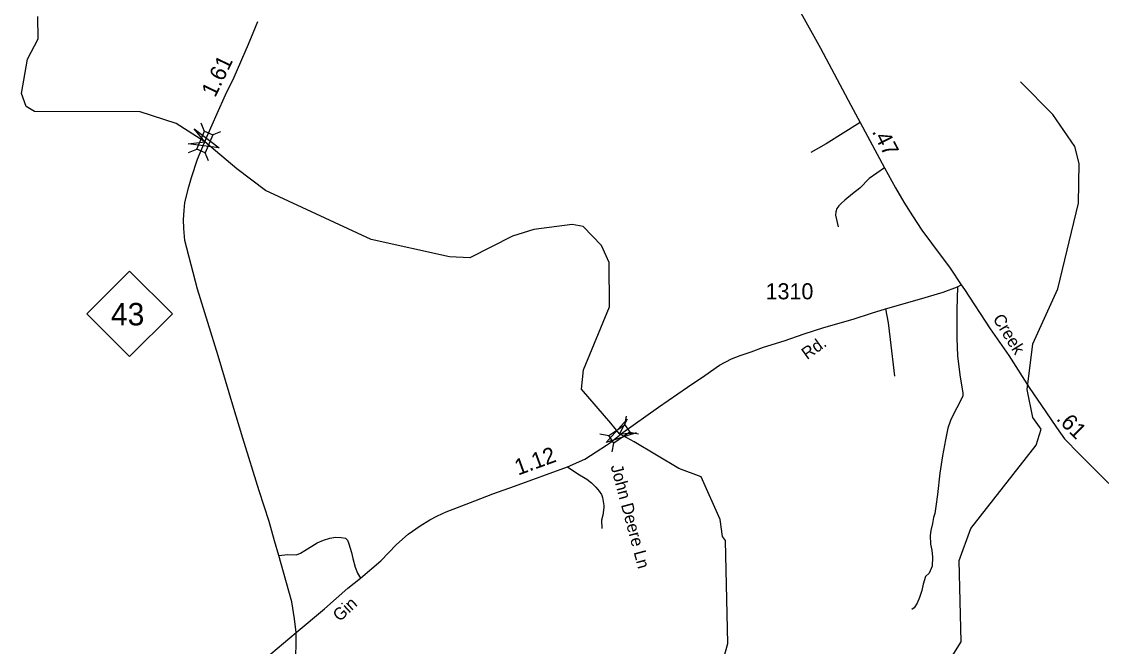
# Model space of a CAD drawing. Extents: x 2220236 to 2384410, y 720751 to 894131.
# Drawn here: x 2314166 to 2322567, y 859718 to 864584 of the extents above; entities that cross this region are included whole.
import ezdxf

# ---------------------------------------------------------------- set-up
doc = ezdxf.new("R2010")
doc.units = 0
for name, color, linetype in [('Exist Hydrographic Creek Single Shore', 7, 'Continuous'), ('Exist Hydrographic Misc Water Feature', 7, 'Continuous'), ('Exist Road Non-System Type 51', 7, 'Continuous'), ('Exist Road Non-System Type 51 Label', 7, 'Continuous'), ('Exist Road Primary NC Attributed', 7, 'Continuous'), ('Exist Road Primary NC Service Mileage Hundredths English Label', 7, 'Continuous'), ('Exist Road Primary NC Shield CELL', 7, 'Continuous'), ('Exist Road Primary NC Shield Number Label', 7, 'Continuous'), ('Exist Road Primary NC Structure Standard Bridge CELL', 7, 'Continuous'), ('Exist Road Secondary Mileage Hundredths English Label', 7, 'Continuous'), ('Exist Road Secondary Structure Standard Bridge Attributed CELL', 7, 'Continuous'), ('Exist Road Secondary Structure Standard Bridge CELL', 7, 'Continuous'), ('Exist Road Secondary Type 51 Attributed', 7, 'Continuous'), ('Exist Road Secondary Type 51 Label', 7, 'Continuous'), ('Exist Road Secondary Type 51 Number Label', 7, 'Continuous')]:
    doc.layers.add(name, color=color, linetype=linetype)

msp = doc.modelspace()

# ---------------------------------------------------------------- linework, layer by layer
at = {"layer": 'Exist Hydrographic Creek Single Shore'}
msp.add_lwpolyline([(2319620.4, 859592.8), (2319660.4, 859742.1), (2319643.3, 860542.2), (2319618.3, 860574), (2319600.3, 860707.9), (2319454.3, 861039.9), (2319279.4, 861105), (2318931.3, 861310.9), (2318817.2, 861372.8), (2318749.2, 861456.7), (2318523.3, 861720.6), (2318537.3, 861872.1), (2318741.3, 862363), (2318737.2, 862707.4), (2318677.3, 862839.5), (2318534.2, 862987.9), (2318450.3, 863004.2), (2318151.3, 862965.7), (2317985.2, 862912.9), (2317653.3, 862745.1), (2317495.2, 862751.7), (2316885.1, 862887.6), (2316064.7, 863269.4), (2315840.1, 863438.3), (2315591.2, 863647.2), (2315369, 863790.6), (2315088.5, 863881.7), (2314267.2, 863883), (2314201.1, 863923), (2314166.1, 864023.3), (2314213, 864291.1), (2314295.1, 864448.7), (2314293, 864622.6)], dxfattribs=at)
at = {"layer": 'Exist Hydrographic Misc Water Feature'}
msp.add_lwpolyline([(2320371.3, 857916.8), (2320388.3, 857891.2), (2320571.4, 857911.9), (2320828.4, 858014.3), (2321068.5, 858207.9), (2321150.3, 858332.7), (2321173.5, 858484.7), (2321160.3, 858923.9), (2321328.3, 859518.3), (2321476.3, 859754.1), (2321461.4, 860386.9), (2321550.4, 860636.8), (2322059.3, 861284.5), (2322099.5, 861411), (2322032.4, 861500.1), (2321988.3, 861718.1), (2322034.5, 862074.5), (2322229.3, 862502.6), (2322389.4, 863168.9), (2322394.3, 863477.6), (2322359.3, 863610.8), (2322190.3, 863859.8), (2321937.3, 864115.3)], dxfattribs=at)
at = {"layer": 'Exist Road Non-System Type 51'}
for points in [[(2320690, 863797.7), (2320426.5, 863631.3), (2320307.2, 863564)], [(2320878.4, 863445.6), (2320760.6, 863362.6), (2320688.1, 863286.3), (2320630.5, 863241.7), (2320571.1, 863193), (2320541.3, 863166.6), (2320523.5, 863148.5), (2320509.7, 863128.3), (2320502.1, 863102.4), (2320498.4, 863076.2), (2320519.4, 862984.4)], [(2321446.6, 862518.1), (2321441.6, 862340.4), (2321443.3, 862117.8), (2321446.6, 861980), (2321466.5, 861832.2), (2321489.7, 861689.4), (2321488.1, 861667.8), (2321478.1, 861647.8), (2321466.5, 861621.3), (2321418.4, 861531.6), (2321391.8, 861478.4), (2321373.5, 861417), (2321355.3, 861327.3), (2321330.4, 861202.8), (2321310.5, 861068.2), (2321292.2, 860900.5), (2321278.9, 860807.5), (2321272.3, 860754.3), (2321260.7, 860721.1), (2321252.4, 860676.3), (2321239.1, 860619.8), (2321234.1, 860581.6), (2321237.5, 860513.5), (2321247.4, 860468.7), (2321254.1, 860412.2), (2321249.1, 860342.5), (2321227.5, 860287.7), (2321199.3, 860262.8), (2321179.1, 860202.8), (2321169.5, 860154.6), (2321152.1, 860100.4), (2321134.7, 860056.3), (2321110.9, 860020.1), (2321091.1, 860005.9)], [(2320887.3, 862347), (2320907.2, 862239.1), (2320923.8, 862107.9), (2320957.7, 861821.7)], [(2318414.3, 861116.4), (2318494.9, 861063.4), (2318563.3, 861020.2), (2318599.6, 860992.7), (2318634, 860959.1), (2318660.3, 860927.4), (2318676.6, 860901.4), (2318684.7, 860877.5), (2318691.2, 860847.6), (2318695.5, 860815.8), (2318695.5, 860799.7), (2318688.2, 860739.6), (2318678.7, 860701.6), (2318681.4, 860635.7)], [(2316166.2, 860427.2), (2316237.5, 860433.8), (2316305.6, 860430.5), (2316337.1, 860445.4), (2316370.3, 860465.4), (2316464.9, 860525.2), (2316514.7, 860545.1), (2316564.5, 860561.7), (2316607.7, 860568.3), (2316652.5, 860566.7), (2316685.7, 860561.7), (2316702.3, 860546.7), (2316712.2, 860516.9), (2316733.8, 860448.8), (2316743.8, 860403.9), (2316761.4, 860335), (2316778.6, 860287.7), (2316803.5, 860251.1)]]:
    msp.add_lwpolyline(points, dxfattribs=at)
at = {"layer": 'Exist Road Primary NC Attributed'}
for points in [[(2315535.9, 863511.8), (2315611, 863692.3), (2315687.3, 863868.3), (2315753.7, 864012.8), (2315820.7, 864151.4), (2315931.8, 864408.6), (2316003.5, 864584.1)], [(2316303.1, 859826), (2316289, 859933.9), (2316267.4, 860066.8), (2316244.2, 860148.2), (2316204.3, 860296), (2316166.2, 860427.2), (2316133, 860540.1), (2316091.8, 860691.7), (2316015.3, 860928.7), (2315887, 861339.2), (2315810.3, 861596.4), (2315695.6, 861980), (2315534.6, 862499), (2315436.6, 862879.8), (2315427.5, 862973.6), (2315424.8, 863041.6), (2315430, 863113.6), (2315437.3, 863175.7), (2315466, 863295.9), (2315487.1, 863370.2), (2315535.9, 863511.8)], [(2316188.1, 855797.8), (2316174, 856028.6), (2316170.6, 856219.6), (2316154, 856832.4), (2316155.7, 857051.6), (2316162.3, 857189.5), (2316171.5, 857348.9), (2316188.1, 857513.3), (2316203.8, 857726.2), (2316206.3, 857905.3), (2316208, 858013.2), (2316216.3, 858131.1), (2316221.2, 858244.1), (2316234.5, 858386.9), (2316256.8, 858748.3), (2316282.3, 859146.3), (2316288.1, 859372.3), (2316299.9, 859556.4), (2316303.1, 859826)]]:
    msp.add_lwpolyline(points, dxfattribs=at)
at = {"layer": 'Exist Road Primary NC Shield CELL'}
msp.add_lwpolyline([(2314673.7, 862307.6), (2315006.7, 862640.6), (2315339.7, 862307.6), (2315006.7, 861974.6)], close=True, dxfattribs=at)
at = {"layer": 'Exist Road Primary NC Structure Standard Bridge CELL'}
for p, q in [((2315588.5, 863729), (2315562.8, 863793)), ((2315652, 863701.9), (2315716, 863727.6)), ((2315464.9, 863564.4), (2315528.9, 863590.1)), ((2315619.6, 863498.4), (2315593.9, 863562.4))]:
    msp.add_line(p, q, dxfattribs=at)
msp.add_lwpolyline([(2315528.9, 863590.1), (2315588.2, 863729.1), (2315653.2, 863701.4), (2315593.9, 863562.4)], close=True, dxfattribs=at)
at = {"layer": 'Exist Road Secondary Structure Standard Bridge Attributed CELL'}
for points in [[(2315509.7, 863748.5), (2315704.1, 863601.2), (2315462.1, 863631.6), (2315591.2, 863647.2)], [(2318946.9, 861381.6), (2318714.9, 861306.5), (2318878.2, 861487.6), (2318817.2, 861372.8)]]:
    msp.add_lwpolyline(points, close=True, dxfattribs=at)
at = {"layer": 'Exist Road Secondary Structure Standard Bridge CELL'}
for p, q in [((2318858.9, 861444.4), (2318871.8, 861512.1)), ((2318666, 861372.7), (2318733.7, 861359.7)), ((2318897.7, 861387.3), (2318965.4, 861374.4)), ((2318760.4, 861233.6), (2318773.4, 861301.4))]:
    msp.add_line(p, q, dxfattribs=at)
msp.add_lwpolyline([(2318733.7, 861359.7), (2318858.7, 861444.6), (2318898.4, 861386.3), (2318773.4, 861301.4)], close=True, dxfattribs=at)
at = {"layer": 'Exist Road Secondary Type 51 Attributed'}
for points in [[(2320216.7, 864675.4), (2320382.1, 864375.7), (2320617.8, 863932.2), (2320690, 863797.7), (2320878.4, 863445.6), (2320965.5, 863287.9), (2321030.3, 863176.6), (2321096.7, 863070.3), (2321169.7, 862959), (2321245.2, 862857.7), (2321390.4, 862663.4), (2321476.5, 862533)], [(2318717.6, 861286.2), (2318739.6, 861300.7), (2318842.5, 861385.4), (2319121.3, 861581.4), (2319346.2, 861737.5), (2319482.3, 861828.9), (2319596.8, 861908.6), (2319689.8, 861956.7), (2319756.2, 861983.3), (2319842.5, 862013.2), (2319938.7, 862049.8), (2320098.1, 862097.9), (2320254.9, 862151.1), (2320407.6, 862202.5), (2320636.6, 862267.3), (2320779.4, 862313.8), (2320887.3, 862347), (2321151.1, 862423.4), (2321337, 862476.6), (2321446.6, 862518.1), (2321476.5, 862533)], [(2321476.5, 862533), (2321502.1, 862497.8), (2321701.6, 862191.7), (2321847.6, 861983.2), (2322006.2, 861735), (2322134.1, 861544.4), (2322217.5, 861423.3), (2322280.3, 861336.1), (2322314.1, 861301.6), (2322362.2, 861248.4), (2322438, 861173.9), (2322597.7, 861011.7), (2322706.7, 860909), (2323092.5, 860516), (2323428, 860211), (2323468.4, 860175.4), (2323516.2, 860134), (2323569.4, 860100.8)], [(2316303.1, 859826), (2316523.8, 860010.3), (2316704.8, 860173.1), (2316803.5, 860251.1), (2316961.2, 860384), (2317084, 860511.9), (2317173.6, 860593.2), (2317268.2, 860658), (2317341.3, 860704.5), (2317402.9, 860735.9), (2317468.5, 860766.8), (2317558.7, 860799.2), (2317693.1, 860852.3), (2317832.5, 860907.1), (2318000.2, 860965.3), (2318414.3, 861116.4), (2318547, 861176.2), (2318636.7, 861232.6), (2318717.6, 861286.2)], [(2314650, 857936), (2314695.7, 857992.5), (2314773.7, 858090.5), (2314849.2, 858216.7), (2314922.2, 858341.2), (2314982, 858450.8), (2315038.4, 858560.5), (2315138, 858741.5), (2315189.4, 858817.9), (2315249.2, 858890.9), (2315312.2, 858957.4), (2315373.7, 859015.5), (2315451.7, 859081.9), (2315539.6, 859160), (2315604.4, 859211.5), (2315718.9, 859317.8), (2316106.4, 859659.9), (2316303.1, 859826)]]:
    msp.add_lwpolyline(points, dxfattribs=at)

# ---------------------------------------------------------------- texts
at = {"layer": 'Exist Road Non-System Type 51 Label'}
msp.add_text('John Deere Ln', height=95, rotation=285.03045, dxfattribs=at).set_placement((2318747.7, 861121.4))
at = {"layer": 'Exist Road Primary NC Service Mileage Hundredths English Label'}
msp.add_text('1.61', height=125, rotation=64.22006, dxfattribs=at).set_placement((2315671.8, 863986.9))
at = {"layer": 'Exist Road Primary NC Shield Number Label'}
msp.add_text('43', height=175, dxfattribs=at).set_placement((2314860.8, 862217.9))
at = {"layer": 'Exist Road Secondary Mileage Hundredths English Label'}
for s, rotation, p in [('.47', 297.31821, (2320779.5, 863728)), ('.61', 314.9657, (2322210.1, 861486.1)), ('1.12', 20.05015, (2318029.1, 861048.6))]:
    msp.add_text(s, height=125, rotation=rotation, dxfattribs=at).set_placement(p)
at = {"layer": 'Exist Road Secondary Type 51 Label'}
for s, rotation, p in [('Creek', 301.58578, (2321718.8, 862270.8)), ('Rd.', 35.68317, (2320277.2, 861947.3)), ('Gin', 42.81684, (2316640.9, 859906.9))]:
    msp.add_text(s, height=95, rotation=rotation, dxfattribs=at).set_placement(p)
at = {"layer": 'Exist Road Secondary Type 51 Number Label'}
msp.add_text('1310', height=125, dxfattribs=at).set_placement((2319954.4, 862421.1))

doc.saveas('drawing.dxf')
